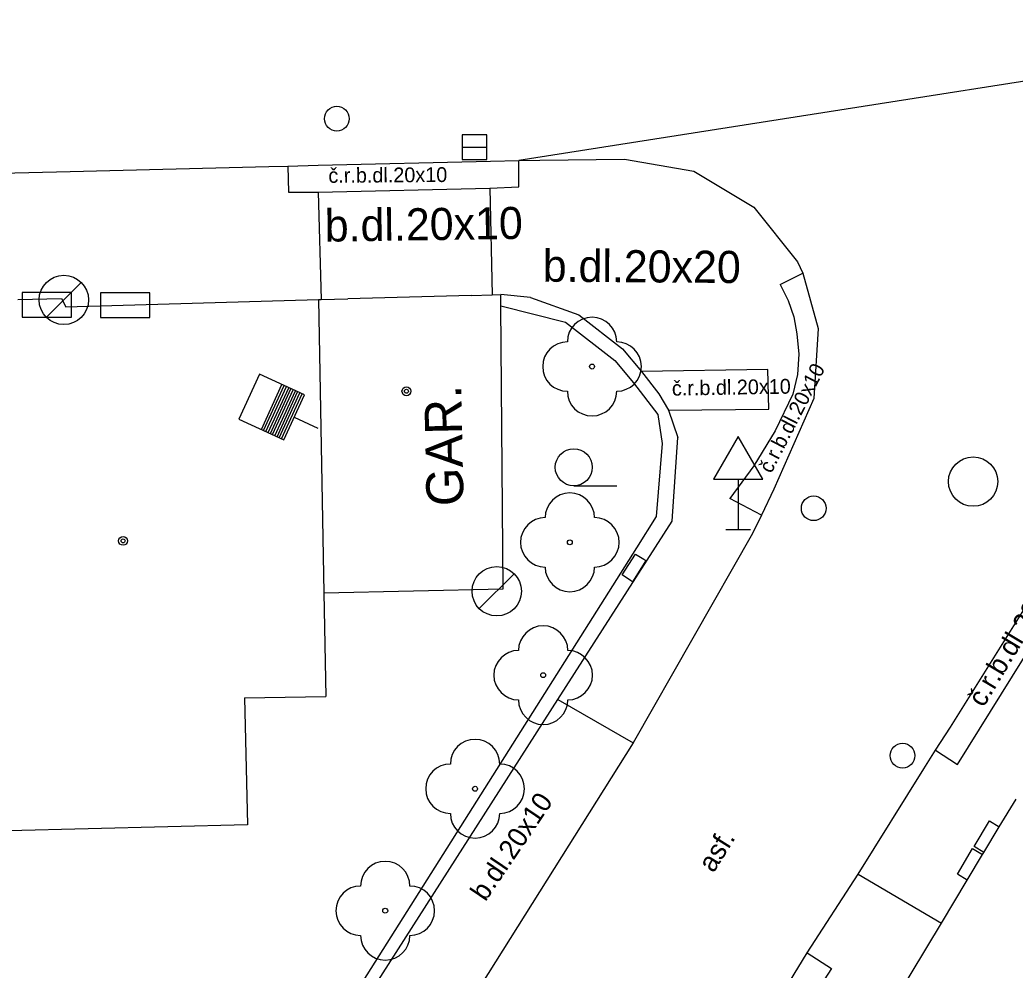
# Model space of a CAD drawing. Extents: x -595546 to -593986, y -1160845 to -1159202.
# Drawn here: x -594818.87 to -594798.71, y -1160791.52 to -1160772.28 of the extents above; entities that cross this region are included whole.
import ezdxf

# ---------------------------------------------------------------- set-up
doc = ezdxf.new("R2010")
doc.units = 0
for name, color, linetype in [('Level 22', 7, 'Continuous'), ('Level 24', 7, 'Continuous'), ('Level 27', 7, 'Continuous'), ('Level 28', 7, 'Continuous'), ('Level 34', 7, 'Continuous'), ('Level 36', 7, 'Continuous'), ('Level 39', 7, 'Continuous'), ('silnoproud - povrch.  znaky a  RIS  skut. velikost', 7, 'Continuous'), ('slaboproud - povrch.  znaky a tel. budka skut. velikost', 7, 'Continuous'), ('Specificka linie pasportu komunikaci', 7, 'Continuous'), ('TM - budovy zdene_ betonove - VP', 7, 'Continuous'), ('TM - komunikace - VP', 7, 'Continuous'), ('TM - plot drateny_ kovovy - VP', 7, 'Continuous'), ('TM - podezdivka plotu - VP', 7, 'Continuous'), ('TM - popis objektu', 7, 'Continuous'), ('TM - popis povrchu', 7, 'Continuous'), ('TM - rozhrani mezi zpev. plochami mezi sebou - VP', 7, 'Continuous'), ('TM - vstup do budovy - zdene_ betonove', 7, 'Continuous')]:
    doc.layers.add(name, color=color, linetype=linetype)

msp = doc.modelspace()

# ---------------------------------------------------------------- linework, layer by layer
at = {"layer": 'Level 22'}
for centre in [(-594807.28, -1160779.3), (-594807.73, -1160782.86), (-594808.27, -1160785.55), (-594809.65, -1160787.85), (-594811.47, -1160790.32)]:
    msp.add_circle(centre, 0.05, dxfattribs=at)
for centre, start, end in [((-594807.28, -1160778.8), 0, 180), ((-594807.78, -1160779.3), 90, 270), ((-594806.78, -1160779.3), 270, 90), ((-594807.28, -1160779.8), 180, 0), ((-594807.73, -1160782.36), 0, 180), ((-594808.23, -1160782.86), 90, 270), ((-594807.23, -1160782.86), 270, 90), ((-594807.73, -1160783.36), 180, 0), ((-594808.27, -1160785.05), 0, 180), ((-594808.77, -1160785.55), 90, 270), ((-594807.77, -1160785.55), 270, 90), ((-594808.27, -1160786.05), 180, 0), ((-594809.65, -1160787.35), 0, 180), ((-594810.15, -1160787.85), 90, 270), ((-594809.15, -1160787.85), 270, 90), ((-594809.65, -1160788.35), 180, 0), ((-594811.47, -1160789.82), 0, 180), ((-594811.97, -1160790.32), 90, 270), ((-594810.97, -1160790.32), 270, 90), ((-594811.47, -1160790.82), 180, 0)]:
    msp.add_arc(centre, 0.5, start, end, dxfattribs=at)
at = {"layer": 'Level 24'}
for points in [[(-594818.827, -1160778.298), (-594817.827, -1160778.298), (-594817.827, -1160777.798), (-594818.827, -1160777.798)], [(-594817.238, -1160778.309), (-594816.238, -1160778.309), (-594816.238, -1160777.809), (-594817.238, -1160777.809)]]:
    msp.add_lwpolyline(points, close=True, dxfattribs=at)
at = {"layer": 'Level 27'}
for p, q in [((-594809.91, -1160774.86), (-594809.41, -1160774.86)), ((-594818.334, -1160778.303), (-594817.627, -1160777.596)), ((-594809.564, -1160784.203), (-594808.857, -1160783.496))]:
    msp.add_line(p, q, dxfattribs=at)
msp.add_lwpolyline([(-594809.91, -1160775.11), (-594809.41, -1160775.11), (-594809.41, -1160774.61), (-594809.91, -1160774.61)], close=True, dxfattribs=at)
for centre in [(-594817.98, -1160777.95), (-594799.56, -1160781.63), (-594809.21, -1160783.85)]:
    msp.add_circle(centre, 0.5, dxfattribs=at)
at = {"layer": 'Level 28'}
for p, q in [((-594813.978, -1160780.575), (-594813.562, -1160779.665)), ((-594813.933, -1160780.595), (-594813.516, -1160779.686)), ((-594813.887, -1160780.616), (-594813.471, -1160779.707)), ((-594813.842, -1160780.637), (-594813.425, -1160779.728)), ((-594813.796, -1160780.658), (-594813.38, -1160779.749)), ((-594813.751, -1160780.679), (-594813.334, -1160779.77)), ((-594813.706, -1160780.7), (-594813.289, -1160779.79)), ((-594813.66, -1160780.72), (-594813.244, -1160779.811)), ((-594813.615, -1160780.741), (-594813.198, -1160779.832)), ((-594813.569, -1160780.762), (-594813.153, -1160779.853)), ((-594813.315, -1160780.328), (-594812.834, -1160780.549))]:
    msp.add_line(p, q, dxfattribs=at)
msp.add_lwpolyline([(-594813.524, -1160780.783), (-594813.107, -1160779.874), (-594814.016, -1160779.457), (-594814.433, -1160780.366)], close=True, dxfattribs=at)
for centre in [(-594812.45, -1160774.28), (-594802.79, -1160782.17), (-594800.99, -1160787.18)]:
    msp.add_circle(centre, 0.25, dxfattribs=at)
at = {"layer": 'Level 34'}
for p, q in [((-594804.32, -1160781.582), (-594804.32, -1160782.6)), ((-594804.57, -1160782.6), (-594804.07, -1160782.6))]:
    msp.add_line(p, q, dxfattribs=at)
msp.add_lwpolyline([(-594804.82, -1160781.582), (-594803.82, -1160781.582), (-594804.32, -1160780.716)], close=True, dxfattribs=at)
at = {"layer": 'Level 36'}
msp.add_line((-594807.65, -1160781.715), (-594806.775, -1160781.715), dxfattribs=at)
msp.add_circle((-594807.65, -1160781.34), 0.375, dxfattribs=at)
at = {"layer": 'Level 39'}
for centre, radius in [((-594811.04, -1160779.8), 0.09), ((-594811.04, -1160779.8), 0.0398), ((-594816.78, -1160782.83), 0.09), ((-594816.78, -1160782.83), 0.0398)]:
    msp.add_circle(centre, radius, dxfattribs=at)
at = {"layer": 'silnoproud - povrch.  znaky a  RIS  skut. velikost'}
for points in [[(-594806.67, -1160783.52), (-594806.4, -1160783.1)], [(-594806.4, -1160783.1), (-594806.23, -1160783.2)], [(-594806.19, -1160783.23), (-594806.46, -1160783.66)], [(-594806.23, -1160783.2), (-594806.19, -1160783.23)], [(-594806.5, -1160783.63), (-594806.67, -1160783.52)], [(-594806.46, -1160783.66), (-594806.5, -1160783.63)], [(-594799.68, -1160789.7), (-594799.88, -1160789.58), (-594799.57, -1160789.06), (-594799.37, -1160789.18)]]:
    msp.add_lwpolyline(points, dxfattribs=at)
at = {"layer": 'slaboproud - povrch.  znaky a tel. budka skut. velikost'}
msp.add_lwpolyline([(-594799.34, -1160789.14), (-594799.54, -1160789.02), (-594799.23, -1160788.5), (-594799.03, -1160788.62)], dxfattribs=at)
at = {"layer": 'Specificka linie pasportu komunikaci'}
msp.add_lwpolyline([(-594790.59, -1160772.28), (-594808.76, -1160775.13)], dxfattribs=at)
at = {"layer": 'TM - budovy zdene_ betonove - VP'}
for points in [[(-594818.91, -1160777.94), (-594818.03, -1160777.92)], [(-594818.03, -1160777.92), (-594817.94, -1160778.09)], [(-594809.73, -1160777.86), (-594809.3, -1160777.85)], [(-594809.3, -1160777.85), (-594809.13, -1160777.84)], [(-594809.13, -1160778.07), (-594809.13, -1160777.84)], [(-594817.94, -1160778.09), (-594812.82, -1160777.94)], [(-594812.82, -1160777.94), (-594812.71, -1160783.88)], [(-594812.82, -1160777.94), (-594812.77, -1160777.94)], [(-594812.77, -1160777.94), (-594812.23, -1160777.93)], [(-594809.08, -1160783.8), (-594809.13, -1160778.07)], [(-594812.71, -1160783.88), (-594809.08, -1160783.8)], [(-594812.71, -1160783.88), (-594812.67, -1160785.98)], [(-594814.32, -1160786.01), (-594812.67, -1160785.98)], [(-594814.32, -1160786.01), (-594814.26, -1160788.58)], [(-594799.03, -1160788.62), (-594798.69, -1160788.06)], [(-594814.26, -1160788.58), (-594820.72, -1160788.74)], [(-594799.34, -1160789.14), (-594799.03, -1160788.62)], [(-594799.68, -1160789.7), (-594799.37, -1160789.18)], [(-594799.37, -1160789.18), (-594799.34, -1160789.14)], [(-594800.2, -1160790.57), (-594799.68, -1160789.7)], [(-594801.43, -1160792.61), (-594800.2, -1160790.57)]]:
    msp.add_lwpolyline(points, dxfattribs=at)
at = {"layer": 'TM - komunikace - VP'}
for points in [[(-594808.34, -1160775.12), (-594806.62, -1160775.1)], [(-594806.62, -1160775.1), (-594805.22, -1160775.34), (-594804, -1160776.07), (-594803.12, -1160777.18)], [(-594824.85, -1160775.52), (-594817.85, -1160775.35), (-594813.83, -1160775.25)], [(-594813.83, -1160775.25), (-594813.44, -1160775.24)], [(-594813.44, -1160775.24), (-594812.83, -1160775.22)], [(-594812.83, -1160775.22), (-594809.34, -1160775.14)], [(-594809.34, -1160775.14), (-594808.76, -1160775.13)], [(-594808.76, -1160775.13), (-594808.34, -1160775.12)], [(-594803.12, -1160777.18), (-594803.01, -1160777.41)], [(-594803.01, -1160777.41), (-594802.7, -1160778.53)], [(-594802.7, -1160778.53), (-594802.79, -1160779.95)], [(-594802.79, -1160779.95), (-594803.6, -1160781.78), (-594803.85, -1160782.31)], [(-594803.85, -1160782.31), (-594804.03, -1160782.68)], [(-594804.03, -1160782.68), (-594806.45, -1160786.92)], [(-594800.02, -1160786.6), (-594797.89, -1160783.2)], [(-594800.32, -1160787.07), (-594800.02, -1160786.6)], [(-594806.45, -1160786.92), (-594811.28, -1160794.61)], [(-594800.56, -1160787.45), (-594800.32, -1160787.07)], [(-594801.89, -1160789.58), (-594800.56, -1160787.45)], [(-594802.92, -1160791.17), (-594801.89, -1160789.58)], [(-594806.07, -1160796.34), (-594802.92, -1160791.17)]]:
    msp.add_lwpolyline(points, dxfattribs=at)
at = {"layer": 'TM - plot drateny_ kovovy - VP'}
for points in [[(-594809.13, -1160778.07), (-594807.82, -1160778.4), (-594806.82, -1160779.18), (-594806.44, -1160779.63), (-594805.95, -1160780.27), (-594805.86, -1160780.86), (-594805.98, -1160782.34), (-594806.38, -1160782.97)], [(-594806.38, -1160782.97), (-594813.79, -1160794.7)]]:
    msp.add_lwpolyline(points, dxfattribs=at)
at = {"layer": 'TM - podezdivka plotu - VP'}
for points in [[(-594808.53, -1160777.9), (-594809.13, -1160777.84)], [(-594808.53, -1160777.9), (-594807.55, -1160778.25)], [(-594807.55, -1160778.25), (-594806.66, -1160778.94), (-594806.28, -1160779.4)], [(-594806.28, -1160779.4), (-594805.93, -1160779.85), (-594805.73, -1160780.18)], [(-594805.73, -1160780.18), (-594805.54, -1160780.74)], [(-594805.66, -1160782.43), (-594805.54, -1160780.74)], [(-594807.97, -1160786.04), (-594805.66, -1160782.43)], [(-594813.59, -1160794.83), (-594807.97, -1160786.04)]]:
    msp.add_lwpolyline(points, dxfattribs=at)
at = {"layer": 'TM - rozhrani mezi zpev. plochami mezi sebou - VP'}
for points in [[(-594813.44, -1160775.24), (-594813.43, -1160775.77)], [(-594808.76, -1160775.66), (-594808.76, -1160775.13)], [(-594812.83, -1160775.77), (-594809.35, -1160775.69)], [(-594809.35, -1160775.69), (-594808.76, -1160775.66)], [(-594809.35, -1160775.69), (-594809.3, -1160777.85)], [(-594813.43, -1160775.77), (-594812.83, -1160775.77)], [(-594812.83, -1160775.77), (-594812.77, -1160777.94)], [(-594803.47, -1160777.64), (-594803.01, -1160777.41)], [(-594803.47, -1160777.64), (-594803.31, -1160777.96), (-594803.19, -1160778.29), (-594803.13, -1160778.64)], [(-594803.13, -1160778.64), (-594803.09, -1160779.05), (-594803.12, -1160779.46), (-594803.21, -1160779.86)], [(-594803.72, -1160779.36), (-594806.28, -1160779.4)], [(-594803.7, -1160780.16), (-594803.72, -1160779.36)], [(-594803.21, -1160779.86), (-594803.57, -1160780.6)], [(-594805.73, -1160780.18), (-594803.7, -1160780.16)], [(-594803.57, -1160780.6), (-594804, -1160781.31)], [(-594804, -1160781.31), (-594804.49, -1160781.97)], [(-594803.85, -1160782.31), (-594804.49, -1160781.97)], [(-594799.88, -1160787.36), (-594797.46, -1160783.48)], [(-594807.97, -1160786.04), (-594806.45, -1160786.92)], [(-594800.32, -1160787.07), (-594799.88, -1160787.36)], [(-594801.89, -1160789.58), (-594800.2, -1160790.57)], [(-594802.92, -1160791.17), (-594802.43, -1160791.49)], [(-594802.43, -1160791.49), (-594806.05, -1160797.07)]]:
    msp.add_lwpolyline(points, dxfattribs=at)
at = {"layer": 'TM - vstup do budovy - zdene_ betonove'}
msp.add_lwpolyline([(-594809.73, -1160777.86), (-594812.23, -1160777.93)], dxfattribs=at)

# ---------------------------------------------------------------- texts
at = {"layer": 'TM - popis objektu'}
msp.add_text('GAR.', height=0.75, rotation=91.22, dxfattribs=at).set_placement((-594809.88, -1160782.12))
at = {"layer": 'TM - popis povrchu'}
for s, height, rotation, p in [('č.r.b.dl.20x10', 0.3, 0.4242, (-594812.62, -1160775.58)), ('b.dl.20x10', 0.65, 0.791, (-594812.69, -1160776.77)), ('b.dl.20x20', 0.65, 359.5786, (-594808.28, -1160777.58)), ('č.r.b.dl.20x10', 0.3, 62.8157, (-594803.65, -1160781.48)), ('č.r.b.dl.20x10', 0.3, 1, (-594805.66, -1160779.89)), ('č.r.b.dl.20x10', 0.4, 59, (-594799.35, -1160786.22)), ('b.dl.20x10', 0.4, 55.9072, (-594809.44, -1160790.15)), ('asf.', 0.4, 57.962, (-594804.82, -1160789.57))]:
    msp.add_text(s, height=height, rotation=rotation, dxfattribs=at).set_placement(p)

doc.saveas('drawing.dxf')
